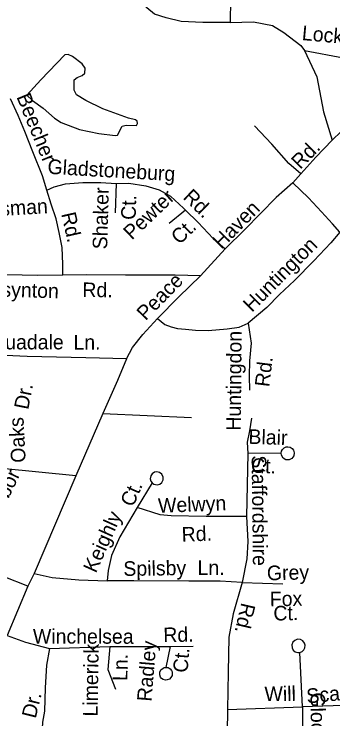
# Model space of a CAD drawing. Extents: x 1547597 to 1699558, y 810033 to 920809.
# Drawn here: x 1606475 to 1608553, y 857184 to 861772 of the extents above; entities that cross this region are included whole.
import ezdxf

# ---------------------------------------------------------------- set-up
doc = ezdxf.new("R2010")
doc.units = 0
for name, color, linetype in [('Exist Hydrographic Misc Water Feature', 7, 'Continuous'), ('Exist Road Non-System Type 51', 7, 'Continuous'), ('Exist Road Non-System Type 51 Label', 7, 'Continuous')]:
    doc.layers.add(name, color=color, linetype=linetype)

msp = doc.modelspace()

# ---------------------------------------------------------------- linework, layer by layer
at = {"layer": 'Exist Hydrographic Misc Water Feature'}
msp.add_lwpolyline([(1606648.6, 861344.9), (1606556.7, 861244.6), (1606594.6, 861208.8), (1606663.8, 861160.2), (1606738.5, 861094.4), (1606782.1, 861066.2), (1606901, 861021.8), (1607026.8, 860994.6), (1607132.6, 860981), (1607148, 860983.7), (1607180.1, 861043.5), (1607205, 861049), (1607271.8, 861047.2), (1607279.6, 861059.6), (1607275.9, 861074), (1607265.6, 861082.7), (1607219.9, 861094.7), (1607052.4, 861155.8), (1606942.2, 861208.7), (1606880.5, 861246.6), (1606865.6, 861277.4), (1606866.4, 861343.3), (1606886.6, 861358.4), (1606919.2, 861371.4), (1606936.5, 861387.4), (1606936.9, 861419.9), (1606918.1, 861447.8), (1606854.7, 861496.3), (1606828, 861508.1), (1606805, 861507.4), (1606648.6, 861344.9)], dxfattribs=at)
at = {"layer": 'Exist Road Non-System Type 51'}
for p, q in [((1608342.7, 860732), (1608291.3, 860673.5)), ((1607138.9, 860670.3), (1607133.4, 860478.5)), ((1607689, 860068.2), (1607851.2, 860242.9))]:
    msp.add_line(p, q, dxfattribs=at)
for points in [[(1607882.4, 861718.1), (1607704.7, 861718.1), (1607563.9, 861724.8), (1607466.7, 861748.3), (1607389.6, 861771.7), (1607339.3, 861812), (1607278.9, 861875.7), (1607195.1, 861936.1), (1607064.4, 861979.8), (1606812.9, 862040.2), (1606665.4, 862090.5), (1606544.7, 862127.4), (1606501.1, 862154.2)], [(1607908.5, 862050.5), (1607885.7, 861872.4), (1607882.4, 861718.1)], [(1607882.4, 861718.1), (1608034.6, 861722.4), (1608158.6, 861698.9), (1608232.4, 861651.9), (1608343, 861568), (1608366.5, 861534.5)], [(1608366.5, 861534.5), (1608621.3, 861487.5), (1608775.5, 861430.4), (1608852.6, 861383.5), (1608882.8, 861245.9)], [(1608366.5, 861534.5), (1608447, 861363.3), (1608490.5, 861135.2), (1608547.5, 860950.7)], [(1606688.6, 860626.4), (1606660.2, 860718.8), (1606597.2, 860876), (1606543.8, 861006.9), (1606501.7, 861111.7), (1606451.7, 861220.5)], [(1608547.5, 860950.7), (1608665.5, 861064.4), (1608692.4, 861088.4)], [(1608342.7, 860732), (1608266.1, 860799.5), (1608154.6, 860925.4), (1608041, 861043.6)], [(1608547.5, 860950.7), (1608441.2, 860840.6), (1608342.7, 860732)], [(1606688.6, 860626.4), (1606736.8, 860647.6), (1606809.3, 860666.2), (1606923.3, 860676.1), (1607039.2, 860676.1), (1607138.9, 860670.3)], [(1607138.9, 860670.3), (1607222.8, 860670.6), (1607332.5, 860654.7), (1607419.8, 860627.2), (1607495, 860585.8), (1607578.4, 860508.2), (1607592, 860495.8)], [(1608291.3, 860673.5), (1608183.8, 860577.3), (1607978.3, 860369.3), (1607851.2, 860242.9)], [(1608597.9, 860351.8), (1608550.9, 860406.3), (1608478.6, 860483.8), (1608394.5, 860575.4), (1608291.3, 860673.5)], [(1606792.2, 860072.8), (1606791.7, 860144.8), (1606787.7, 860252.8), (1606769.4, 860349.2), (1606749, 860439.5), (1606716.9, 860534), (1606688.6, 860626.4)], [(1607592, 860495.8), (1607485.2, 860408.7)], [(1607592, 860495.8), (1607673.6, 860414.5), (1607771.6, 860310.9), (1607851.2, 860242.9)], [(1608597.9, 860351.8), (1608539.7, 860283.1), (1608427.7, 860165.1), (1608301.2, 860037.5), (1608204.3, 859947.5), (1608120.9, 859861.6), (1607999.7, 859760.5)], [(1607207.5, 859528.3), (1606942.5, 859534.5), (1606560.5, 859543.7), (1606418.8, 859549.9), (1606314, 859537.5), (1606193.9, 859574.5), (1606116.9, 859688.6), (1606083, 859805.8), (1606067.6, 859947.6), (1606105.1, 860075.3)], [(1606792.2, 860072.8), (1606628.3, 860069.9), (1606426.7, 860075.6), (1606224.9, 860073.3), (1606105.1, 860075.3)], [(1607689, 860068.2), (1607523.6, 860071.5), (1607399.5, 860071.9), (1607201.8, 860071.5), (1606944.1, 860074.1), (1606792.2, 860072.8)], [(1607410, 859789.5), (1607548.5, 859931), (1607689, 860068.2)], [(1607207.5, 859528.3), (1607246.7, 859600.7), (1607314.2, 859685.4), (1607410, 859789.5)], [(1607410, 859789.5), (1607457.6, 859750.5), (1607497.6, 859735.2), (1607540.5, 859725.1), (1607591, 859720.1), (1607657.4, 859714.4), (1607738.6, 859711.4), (1607862.7, 859723.1), (1607941, 859733.7), (1607999.7, 859760.5)], [(1607999.7, 859760.5), (1608019.9, 859629.1), (1608009.8, 859515.3), (1608007.3, 859415.8), (1608009.8, 859324.8)], [(1607207.5, 859528.3), (1607149, 859387.5), (1607053, 859172.7)], [(1606877.8, 858765.3), (1606394.1, 858814.7), (1606400.2, 859348.1)], [(1607053, 859172.7), (1606877.8, 858765.3)], [(1607053, 859172.7), (1607631.3, 859144.9)], [(1608021.8, 859141.5), (1608009.1, 859058.1), (1607994, 858984.8), (1607999, 858911.5)], [(1608215.3, 858913.9), (1608216.9, 858926.3), (1608224, 858938.5), (1608234.2, 858948.5), (1608247.7, 858953.9), (1608259.3, 858955.4), (1608273.5, 858952.9), (1608287.1, 858943.7), (1608295.7, 858932.9), (1608300.8, 858915.8), (1608297.8, 858896.4), (1608284.8, 858879.3), (1608266.8, 858870.6), (1608246.8, 858871), (1608228, 858881.4), (1608216.6, 858900.1), (1608215.3, 858913.9)], [(1607999, 858911.5), (1607988.9, 858502.1)], [(1608215.3, 858913.9), (1607999, 858911.5)], [(1607395.5, 858708.6), (1607408.7, 858707.3), (1607424.4, 858711.8), (1607437.4, 858722.7), (1607445.5, 858739), (1607446.5, 858756.6), (1607437.3, 858777), (1607422.1, 858787.9), (1607404.4, 858791.8), (1607389.9, 858789.1), (1607375.5, 858780), (1607365, 858765.6), (1607362, 858746.3), (1607366.3, 858731.2), (1607374.9, 858719.6), (1607385.3, 858712), (1607395.5, 858708.6)], [(1606877.8, 858765.3), (1606605.8, 858129.2)], [(1607374.9, 858719.6), (1607276.8, 858560.2)], [(1607276.8, 858560.2), (1607163.1, 858368.1), (1607110.1, 858246.8), (1607087.4, 858150.8), (1607082.3, 858082.5)], [(1607988.9, 858502.1), (1607726.3, 858502.1), (1607499, 858504.6), (1607425.8, 858512.2), (1607276.8, 858560.2)], [(1607988.9, 858502.1), (1607999, 858337.8), (1607991.5, 858226.6), (1607961.2, 858072.4)], [(1606563.5, 858048.4), (1606410.4, 858109.2), (1606165.5, 858192.6), (1605981.1, 858230.5), (1605905.4, 858230.5)], [(1606605.8, 858129.2), (1606563.5, 858048.4)], [(1606605.8, 858129.2), (1606721.9, 858103.9), (1606896.2, 858088.8), (1607082.3, 858082.5)], [(1607961.2, 858072.4), (1607817.2, 858080), (1607612.7, 858080), (1607254.1, 858082.5), (1607082.3, 858082.5)], [(1607961.2, 858072.4), (1607902.9, 857867.1), (1607875.1, 857715.5), (1607870, 857488), (1607865, 857245.4)], [(1607961.2, 858072.4), (1608227, 858063.5)], [(1606563.5, 858048.4), (1606429.7, 857727.4)], [(1606429.7, 857727.4), (1606548.8, 857682.2), (1606705.3, 857642.9)], [(1608337.2, 857616.9), (1608351.9, 857622.2), (1608362.8, 857632.6), (1608370.3, 857647.2), (1608371.4, 857663.6), (1608367.9, 857677.7), (1608356.9, 857691.9), (1608341.7, 857700.7), (1608321.3, 857702.1), (1608303.4, 857694.8), (1608292.3, 857683), (1608285.2, 857665.4), (1608286.6, 857646.1), (1608294.1, 857632), (1608306.9, 857620.9), (1608324.2, 857615.4), (1608337.2, 857616.9)], [(1606705.3, 857642.9), (1606685.1, 857534.2), (1606677.5, 857385.1), (1606672.4, 857233.4), (1606659.8, 857162.7), (1606654.8, 857079.3), (1606636.4, 857032.3)], [(1606705.3, 857642.9), (1607099.3, 857654.4)], [(1607099.3, 857654.4), (1607085.6, 857505.4), (1607136.1, 857376.5)], [(1607099.3, 857654.4), (1607492.2, 857654.5)], [(1607492.2, 857654.5), (1607463.3, 857519.3)], [(1607492.2, 857654.5), (1607641.2, 857657)], [(1608354.9, 857263.1), (1608337.2, 857616.9)], [(1607463.3, 857519.3), (1607479.1, 857517.2), (1607491.1, 857509.7), (1607499.9, 857499.1), (1607504.1, 857489), (1607505.7, 857477.6), (1607504.1, 857466), (1607497.2, 857452.8), (1607486.6, 857442.6), (1607472.7, 857437.4), (1607461.1, 857436.7), (1607446.3, 857440.6), (1607436.5, 857447.2), (1607428.8, 857455.5), (1607423.7, 857470.3), (1607423.9, 857487.7), (1607431.4, 857503.1), (1607445.4, 857514.8), (1607453.3, 857518.1), (1607463.3, 857519.3)], [(1608856, 857369.1), (1608736, 857298.6), (1608622.4, 857270.8), (1608420.4, 857263.3), (1608354.9, 857263.1)], [(1607865, 857245.4), (1607862.3, 856943.2)], [(1607865, 857245.4), (1608354.9, 857263.1)], [(1608354.9, 857263.1), (1608359.8, 856627.3)]]:
    msp.add_lwpolyline(points, dxfattribs=at)

# ---------------------------------------------------------------- texts
at = {"layer": 'Exist Road Non-System Type 51 Label'}
for s, rotation, p in [('Locksley', 354.8455, (1608347.7, 861603.5)), ('Beecher', 292.1736, (1606488.8, 861233.8)), ('Rd.', 45.3748, (1608339.2, 860757.2)), ('Gladstoneburg', 356.6584, (1606690.6, 860732.8)), ('Shaker', 88.3598, (1607081, 860239.6)), ('Rd.', 315.8376, (1607570.1, 860574.4)), ('Ct.', 88.3598, (1607266.6, 860431.3)), ('Pewter', 43.7199, (1607242.5, 860297.3)), ('Grossman', 3.2688, (1606111.7, 860442.4)), ('Haven', 45.3355, (1607826, 860238)), ('Rd.', 282.7231, (1606781.3, 860471.7)), ('Ct.', 43.7199, (1607552.8, 860267)), ('Huntington', 45.0883, (1608025.1, 859826.3)), ('Peace', 45.5988, (1607331.9, 859771.5)), ('Wessynton', 358.3826, (1606137, 859939.5)), ('Rd.', 359.4157, (1606919.3, 859930.1)), ('Aquadale', 0.0294, (1606261.2, 859589)), ('Ln.', 0.1121, (1606861.7, 859588.2)), ('Huntingdon', 89.4901, (1607952.2, 859059.7)), ('Rd.', 83.0363, (1608137.1, 859341.3)), ('Dr.', 78.98, (1606566.5, 859193)), ('Oaks', 92.8866, (1606550.5, 858853.6)), ('Blair', 357.9344, (1608000.8, 858975.1)), ('Staffordshire', 270.7025, (1608022.6, 858898.9)), ('Ct.', 357.9344, (1608017.4, 858786.6)), ('Arbor', 64.3648, (1606383, 858498.8)), ('Ct.', 66.3224, (1607249.7, 858558)), ('Welwyn', 2.3445, (1607414.8, 858524.1)), ('Keighly', 65.7994, (1607007.5, 858128.2)), ('Rd.', 2.3445, (1607568.5, 858336.8)), ('Spilsby', 0.7689, (1607187.4, 858114.3)), ('Ln.', 0.2406, (1607670.5, 858120.2)), ('Grey', 1.2316, (1608123.3, 858085.7)), ('Fox', 1.2316, (1608142.1, 857916)), ('Rd.', 257.0197, (1607956.2, 857944.5)), ('Ct.', 1.2316, (1608165.6, 857823.6)), ('Rd.', 1.1199, (1607448, 857683)), ('Winchelsea', 359.8387, (1606597.1, 857674.3)), ('Radley', 85.2954, (1607370, 857294.1)), ('Limerick', 88.9833, (1607018.7, 857198.2)), ('Ln.', 88.9833, (1607212.8, 857430)), ('Ct.', 85.2954, (1607604.8, 857481.8)), ('Will', 0.5668, (1608106.9, 857299.3)), ('Scarlet', 5.294, (1608384.1, 857284.4)), ('Dr.', 76.2693, (1606615.3, 857182.3)), ('Glocoustershire', 270.6537, (1608406.2, 857355.9))]:
    msp.add_text(s, height=95, rotation=rotation, dxfattribs=at).set_placement(p)

doc.saveas('drawing.dxf')
